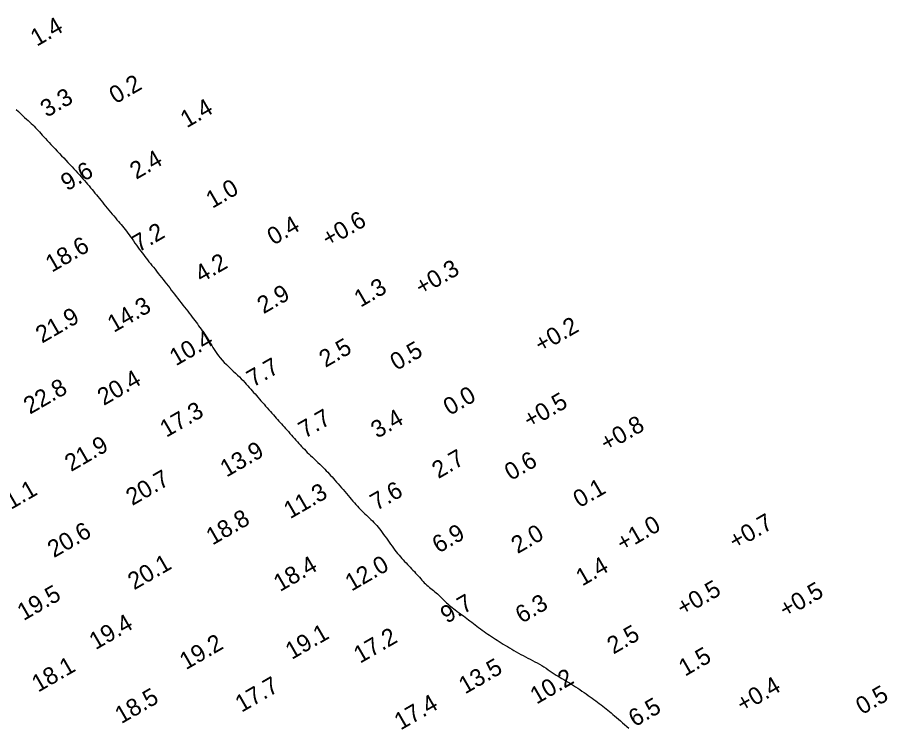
# Model space of a CAD drawing. Extents: x 3024098 to 3056816, y 418252 to 509144.
# Drawn here: x 3029742.4 to 3029995.1, y 419209.7 to 419415.8 of the extents above; entities that cross this region are included whole.
import ezdxf

# ---------------------------------------------------------------- set-up
doc = ezdxf.new("R2010")
doc.units = 0
doc.layers.add('V-CHAN-CONT-EL10', color=7, linetype='Continuous')
doc.layers.add('V-TOPO-SOUN-0911', color=7, linetype='Continuous')

msp = doc.modelspace()

# ---------------------------------------------------------------- linework, layer by layer
at = {"layer": 'V-CHAN-CONT-EL10'}
for points in [[(3029741.98, 419389.06), (3029742.64, 419388.43), (3029743.27, 419387.83), (3029743.88, 419387.27), (3029744.45, 419386.74), (3029744.98, 419386.25), (3029745.47, 419385.79), (3029745.93, 419385.35), (3029746.37, 419384.94), (3029746.79, 419384.53), (3029747.2, 419384.14), (3029747.59, 419383.74), (3029747.98, 419383.34), (3029748.37, 419382.93), (3029748.77, 419382.5), (3029749.17, 419382.06), (3029749.59, 419381.6), (3029750.03, 419381.11), (3029750.5, 419380.6), (3029751, 419380.06), (3029751.53, 419379.48), (3029752.1, 419378.87), (3029752.69, 419378.24), (3029753.3, 419377.59), (3029753.92, 419376.93), (3029754.55, 419376.27), (3029755.18, 419375.6), (3029755.81, 419374.94), (3029756.43, 419374.29), (3029757.03, 419373.65), (3029757.62, 419373.01), (3029758.21, 419372.4), (3029758.77, 419371.79), (3029759.32, 419371.19), (3029759.85, 419370.61), (3029760.37, 419370.03), (3029760.87, 419369.47), (3029761.35, 419368.92), (3029761.82, 419368.38), (3029762.28, 419367.85), (3029762.72, 419367.32), (3029763.16, 419366.8), (3029763.59, 419366.28), (3029764.02, 419365.77), (3029764.44, 419365.26), (3029764.87, 419364.74), (3029765.29, 419364.23), (3029765.72, 419363.7), (3029766.15, 419363.18), (3029766.59, 419362.64), (3029767.04, 419362.1), (3029767.5, 419361.54), (3029767.97, 419360.97), (3029768.45, 419360.39), (3029768.93, 419359.8), (3029769.42, 419359.22), (3029769.9, 419358.65), (3029770.37, 419358.09), (3029770.83, 419357.54), (3029771.27, 419357.01), (3029771.69, 419356.51), (3029772.09, 419356.03), (3029772.49, 419355.57), (3029772.87, 419355.1), (3029773.25, 419354.63), (3029773.63, 419354.16), (3029774.02, 419353.66), (3029774.41, 419353.14), (3029774.81, 419352.59), (3029775.23, 419352.02), (3029775.65, 419351.43), (3029776.08, 419350.82), (3029776.5, 419350.22), (3029776.93, 419349.61), (3029777.35, 419349.02)], [(3029777.35, 419349.02), (3029777.76, 419348.45), (3029778.17, 419347.9), (3029778.57, 419347.36), (3029778.96, 419346.85), (3029779.35, 419346.34), (3029779.75, 419345.83), (3029780.15, 419345.32), (3029780.56, 419344.81), (3029780.98, 419344.28), (3029781.41, 419343.73), (3029781.86, 419343.17), (3029782.32, 419342.6), (3029782.78, 419342.01), (3029783.25, 419341.42), (3029783.72, 419340.82), (3029784.2, 419340.21), (3029784.68, 419339.6), (3029785.15, 419338.99), (3029785.63, 419338.39), (3029786.1, 419337.78), (3029786.58, 419337.17), (3029787.05, 419336.56), (3029787.53, 419335.95), (3029788.01, 419335.33), (3029788.49, 419334.71), (3029788.98, 419334.08), (3029789.47, 419333.45), (3029789.95, 419332.82), (3029790.44, 419332.2), (3029790.91, 419331.58), (3029791.38, 419330.98), (3029791.83, 419330.39), (3029792.27, 419329.82), (3029792.69, 419329.26), (3029793.1, 419328.72), (3029793.49, 419328.2), (3029793.87, 419327.69), (3029794.25, 419327.19), (3029794.61, 419326.7), (3029794.98, 419326.21), (3029795.33, 419325.72), (3029795.69, 419325.23), (3029796.05, 419324.73), (3029796.41, 419324.24), (3029796.76, 419323.73), (3029797.11, 419323.22), (3029797.46, 419322.7), (3029797.8, 419322.17), (3029798.14, 419321.62), (3029798.47, 419321.07), (3029798.8, 419320.49), (3029799.15, 419319.91), (3029799.51, 419319.31), (3029799.89, 419318.71), (3029800.31, 419318.09), (3029800.77, 419317.47), (3029801.27, 419316.84), (3029801.83, 419316.2), (3029802.43, 419315.55), (3029803.06, 419314.92), (3029803.71, 419314.28), (3029804.37, 419313.65), (3029805.02, 419313.04), (3029805.66, 419312.44), (3029806.27, 419311.85), (3029806.84, 419311.3), (3029807.38, 419310.76), (3029807.89, 419310.24), (3029808.37, 419309.73), (3029808.83, 419309.24), (3029809.27, 419308.75), (3029809.7, 419308.27), (3029810.12, 419307.79), (3029810.54, 419307.32), (3029810.96, 419306.84), (3029811.38, 419306.36), (3029811.79, 419305.88), (3029812.22, 419305.4), (3029812.65, 419304.9), (3029813.08, 419304.4), (3029813.53, 419303.89), (3029813.98, 419303.37), (3029814.44, 419302.85), (3029814.9, 419302.32), (3029815.36, 419301.79), (3029815.81, 419301.27), (3029816.26, 419300.76), (3029816.7, 419300.27), (3029817.12, 419299.8), (3029817.53, 419299.35), (3029817.92, 419298.91), (3029818.3, 419298.49), (3029818.68, 419298.07), (3029819.06, 419297.66), (3029819.44, 419297.24), (3029819.82, 419296.81), (3029820.22, 419296.37), (3029820.63, 419295.9), (3029821.06, 419295.42), (3029821.5, 419294.93), (3029821.94, 419294.43), (3029822.38, 419293.93), (3029822.81, 419293.44), (3029823.25, 419292.95), (3029823.67, 419292.48), (3029824.08, 419292.02), (3029824.48, 419291.58), (3029824.88, 419291.15), (3029825.28, 419290.72), (3029825.69, 419290.29), (3029826.11, 419289.86), (3029826.55, 419289.41), (3029827.02, 419288.95), (3029827.5, 419288.48), (3029828.02, 419287.99), (3029828.54, 419287.49), (3029829.08, 419286.98), (3029829.61, 419286.47), (3029830.14, 419285.97), (3029830.65, 419285.47), (3029831.14, 419284.99), (3029831.61, 419284.52), (3029832.05, 419284.06), (3029832.48, 419283.61), (3029832.9, 419283.16), (3029833.31, 419282.71), (3029833.72, 419282.25), (3029834.14, 419281.78), (3029834.58, 419281.29), (3029835.03, 419280.78), (3029835.5, 419280.24), (3029835.98, 419279.7), (3029836.46, 419279.14), (3029836.95, 419278.58), (3029837.44, 419278.01), (3029837.92, 419277.44), (3029838.4, 419276.88), (3029838.87, 419276.33), (3029839.32, 419275.78), (3029839.77, 419275.25), (3029840.21, 419274.73), (3029840.64, 419274.23), (3029841.08, 419273.73), (3029841.51, 419273.26), (3029841.95, 419272.81), (3029842.39, 419272.37), (3029842.83, 419271.95), (3029843.27, 419271.54), (3029843.71, 419271.13), (3029844.15, 419270.73), (3029844.59, 419270.33), (3029845.02, 419269.91), (3029845.45, 419269.49), (3029845.87, 419269.06), (3029846.28, 419268.61), (3029846.69, 419268.14), (3029847.09, 419267.66), (3029847.5, 419267.16), (3029847.9, 419266.65), (3029848.3, 419266.12), (3029848.7, 419265.57), (3029849.1, 419265.01), (3029849.51, 419264.43), (3029849.92, 419263.85), (3029850.33, 419263.26), (3029850.73, 419262.68), (3029851.15, 419262.11), (3029851.56, 419261.55), (3029851.96, 419261), (3029852.37, 419260.48), (3029852.78, 419259.98), (3029853.19, 419259.5), (3029853.6, 419259.04), (3029854, 419258.58), (3029854.41, 419258.14), (3029854.82, 419257.71), (3029855.22, 419257.28), (3029855.63, 419256.85), (3029856.04, 419256.42), (3029856.44, 419256), (3029856.84, 419255.58), (3029857.24, 419255.16), (3029857.63, 419254.74), (3029858.01, 419254.33), (3029858.39, 419253.92), (3029858.75, 419253.51), (3029859.12, 419253.1), (3029859.47, 419252.7), (3029859.82, 419252.3), (3029860.18, 419251.92), (3029860.53, 419251.54), (3029860.89, 419251.17), (3029861.26, 419250.83), (3029861.63, 419250.49), (3029862.01, 419250.17), (3029862.4, 419249.85), (3029862.79, 419249.54), (3029863.18, 419249.23), (3029863.56, 419248.92), (3029863.95, 419248.6), (3029864.33, 419248.27), (3029864.7, 419247.92), (3029865.07, 419247.57), (3029865.43, 419247.2), (3029865.8, 419246.84), (3029866.17, 419246.46), (3029866.55, 419246.09), (3029866.93, 419245.72), (3029867.33, 419245.35), (3029867.75, 419245), (3029868.18, 419244.64), (3029868.62, 419244.3), (3029869.07, 419243.95), (3029869.52, 419243.61), (3029869.99, 419243.27), (3029870.46, 419242.92), (3029870.93, 419242.57), (3029871.4, 419242.22), (3029871.88, 419241.87), (3029872.35, 419241.51), (3029872.83, 419241.15), (3029873.31, 419240.78), (3029873.79, 419240.41), (3029874.29, 419240.04), (3029874.78, 419239.66), (3029875.29, 419239.28), (3029875.79, 419238.9), (3029876.31, 419238.52), (3029876.83, 419238.13), (3029877.36, 419237.75), (3029877.89, 419237.37), (3029878.42, 419236.99), (3029878.96, 419236.61), (3029879.5, 419236.25), (3029880.05, 419235.88), (3029880.6, 419235.52), (3029881.16, 419235.16), (3029881.73, 419234.79), (3029882.3, 419234.43), (3029882.88, 419234.07), (3029883.47, 419233.7), (3029884.07, 419233.32), (3029884.68, 419232.95), (3029885.3, 419232.57), (3029885.93, 419232.19), (3029886.56, 419231.81), (3029887.21, 419231.43), (3029887.87, 419231.06), (3029888.54, 419230.7), (3029889.22, 419230.34), (3029889.9, 419229.99), (3029890.59, 419229.64), (3029891.28, 419229.29), (3029891.96, 419228.94), (3029892.64, 419228.58), (3029893.32, 419228.21), (3029893.98, 419227.84), (3029894.63, 419227.45), (3029895.27, 419227.05), (3029895.9, 419226.65), (3029896.51, 419226.25), (3029897.11, 419225.85), (3029897.7, 419225.45), (3029898.27, 419225.07), (3029898.84, 419224.71), (3029899.4, 419224.36), (3029899.94, 419224.02), (3029900.49, 419223.7), (3029901.03, 419223.38), (3029901.58, 419223.06), (3029902.13, 419222.73), (3029902.69, 419222.4), (3029903.27, 419222.05), (3029903.86, 419221.67), (3029904.46, 419221.29), (3029905.07, 419220.89), (3029905.68, 419220.47), (3029906.3, 419220.06), (3029906.91, 419219.63), (3029907.51, 419219.21), (3029908.1, 419218.79), (3029908.68, 419218.38), (3029909.23, 419217.98), (3029909.78, 419217.58), (3029910.31, 419217.18), (3029910.83, 419216.79), (3029911.34, 419216.41), (3029911.85, 419216.02), (3029912.34, 419215.64), (3029912.82, 419215.26), (3029913.31, 419214.88), (3029913.79, 419214.49), (3029914.27, 419214.09), (3029914.77, 419213.68), (3029915.28, 419213.26), (3029915.8, 419212.82), (3029916.35, 419212.35), (3029916.91, 419211.86), (3029917.5, 419211.35), (3029918.1, 419210.82), (3029918.71, 419210.29), (3029919.31, 419209.75), (3029919.92, 419209.22)]]:
    msp.add_lwpolyline(points, dxfattribs=at)

# ---------------------------------------------------------------- texts
at = {"layer": 'V-TOPO-SOUN-0911'}
for s, p in [('1.4', (3029747.99, 419407.23)), ('0.2', (3029770.86, 419390.53)), ('3.3', (3029750.88, 419386.59)), ('1.4', (3029791.53, 419383.54)), ('2.4', (3029776.86, 419368.58)), ('9.6', (3029756.78, 419365.21)), ('1.0', (3029798.96, 419360.15)), ('0.4', (3029816.73, 419349.46)), ('+0.6 ', (3029832.64, 419348.9)), ('7.2', (3029777.55, 419347.45)), ('18.6 ', (3029752.36, 419341.58)), ('4.2', (3029795.76, 419338.6)), ('+0.3 ', (3029859.71, 419334.82)), ('1.3', (3029841.99, 419331.41)), ('2.9', (3029813.84, 419329.51)), ('14.3 ', (3029770.34, 419324.09)), ('21.9 ', (3029749.5, 419320.97)), ('+0.2 ', (3029894.38, 419318.18)), ('10.4 ', (3029788.38, 419314.38)), ('2.5', (3029831.81, 419313.92)), ('0.5', (3029852.44, 419313.04)), ('7.7', (3029810.79, 419308.21)), ('20.4 ', (3029767.42, 419302.86)), ('22.8 ', (3029745.99, 419300.33)), (' 0.0 ', (3029866.28, 419299.05)), ('+0.5 ', (3029891.13, 419296.2)), ('17.3 ', (3029785.59, 419293.61)), ('7.7', (3029825.81, 419293.32)), ('3.4', (3029846.84, 419293.32)), ('+0.8 ', (3029913.45, 419289.47)), ('21.9 ', (3029757.93, 419283.67)), ('13.9 ', (3029803.08, 419282.06)), ('2.7', (3029864.59, 419281.61)), ('0.6', (3029885.66, 419281.06)), ('20.7 ', (3029775.72, 419273.79)), ('21.1 ', (3029737.28, 419270.82)), ('11.3 ', (3029821.55, 419269.95)), ('7.6', (3029846.65, 419272.33)), ('0.1', (3029905.59, 419273.16)), ('18.8 ', (3029799.01, 419262.31)), ('+0.7 ', (3029950.81, 419261)), ('20.6 ', (3029752.95, 419258.64)), ('+1.0 ', (3029918.15, 419260.41)), ('6.9', (3029864.66, 419259.95)), ('2.0', (3029887.61, 419259.82)), ('20.1 ', (3029776.26, 419249.3)), ('18.4 ', (3029818.6, 419248.79)), ('12.0 ', (3029839.38, 419248.92)), ('1.4', (3029906.39, 419250.41)), ('+0.5 ', (3029935.65, 419241.67)), ('+0.5 ', (3029965.44, 419241.15)), ('19.5 ', (3029744.15, 419240.36)), ('9.7', (3029867.05, 419239.55)), ('6.3', (3029888.81, 419239.58)), ('19.4 ', (3029765.05, 419231.9)), ('19.1 ', (3029822.02, 419229.06)), ('2.5', (3029915.44, 419230.62)), ('19.2 ', (3029791.3, 419226.09)), ('17.2 ', (3029841.86, 419227.96)), ('1.5', (3029936.24, 419224.19)), ('18.1 ', (3029748.37, 419219.57)), ('13.5 ', (3029872.36, 419219.04)), ('10.2 ', (3029893.11, 419216.08)), ('17.7 ', (3029807.44, 419213.72)), ('+0.4 ', (3029953.01, 419213.65)), ('0.5', (3029987.68, 419213.04)), ('18.5 ', (3029772.52, 419210.41)), ('17.4 ', (3029853.64, 419208.57)), ('6.5', (3029921.67, 419209.49))]:
    msp.add_text(s, height=5, rotation=30, dxfattribs=at).set_placement(p)

doc.saveas('drawing.dxf')
